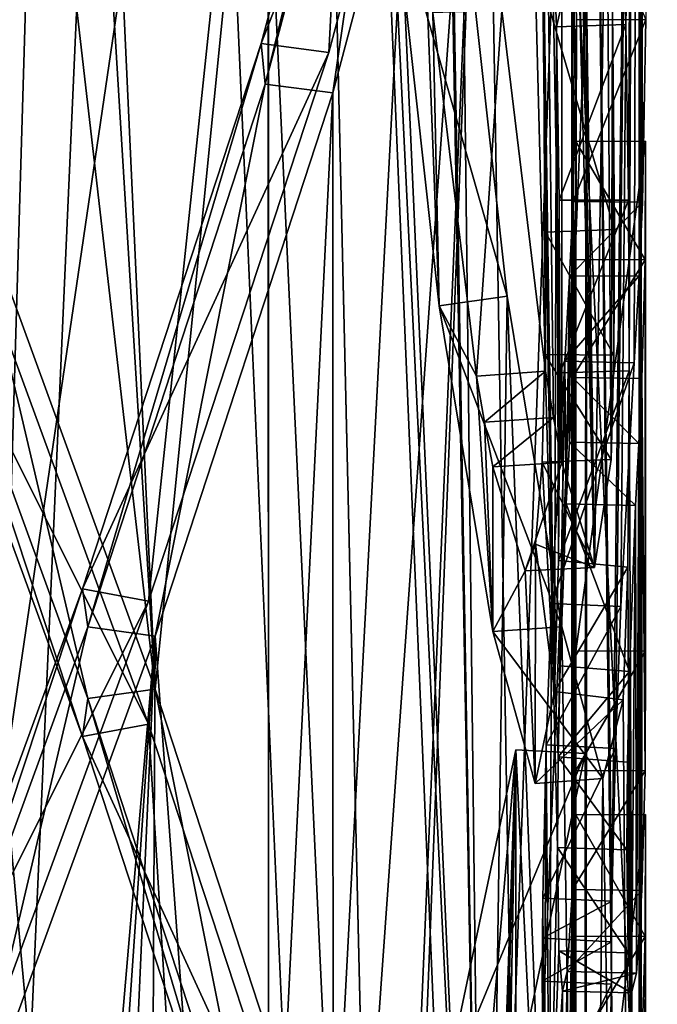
# Model space of a CAD drawing. Header units: millimetres. Extents: x -108 to 102, y -42 to 80.
# Tile 281 of 539: x -58.361 to -57.993, y 4.592 to 5.16. Entities that reach past the tile are written whole.
import ezdxf

# ---------------------------------------------------------------- set-up
doc = ezdxf.new("R2010")
doc.units = ezdxf.units.MM
doc.header["$LTSCALE"] = 81.481481
for name, color, linetype in [('1007', 7, 'CONTINUOUS'), ('1010', 7, 'CONTINUOUS'), ('1016', 7, 'CONTINUOUS'), ('1017', 7, 'CONTINUOUS'), ('1021', 7, 'CONTINUOUS'), ('1025', 7, 'CONTINUOUS'), ('1026', 7, 'CONTINUOUS'), ('1032', 7, 'CONTINUOUS'), ('1039', 7, 'CONTINUOUS'), ('1050', 7, 'CONTINUOUS'), ('1054', 7, 'CONTINUOUS'), ('1073', 7, 'CONTINUOUS'), ('1086', 7, 'CONTINUOUS'), ('1108', 7, 'CONTINUOUS'), ('1124', 7, 'CONTINUOUS'), ('1144', 7, 'CONTINUOUS'), ('1171', 7, 'CONTINUOUS'), ('1182', 7, 'CONTINUOUS'), ('1218', 7, 'CONTINUOUS'), ('1265', 7, 'CONTINUOUS'), ('1272', 7, 'CONTINUOUS'), ('1273', 7, 'CONTINUOUS'), ('1281', 7, 'CONTINUOUS'), ('1326', 7, 'CONTINUOUS'), ('1335', 7, 'CONTINUOUS'), ('1336', 7, 'CONTINUOUS'), ('1342', 7, 'CONTINUOUS'), ('1343', 7, 'CONTINUOUS'), ('1356', 7, 'CONTINUOUS'), ('1369', 7, 'CONTINUOUS'), ('1610', 7, 'CONTINUOUS'), ('2739', 7, 'CONTINUOUS'), ('2749', 7, 'CONTINUOUS'), ('2783', 7, 'CONTINUOUS'), ('2784', 7, 'CONTINUOUS'), ('817', 7, 'CONTINUOUS'), ('876', 7, 'CONTINUOUS'), ('967', 7, 'CONTINUOUS'), ('968', 7, 'CONTINUOUS'), ('971', 7, 'CONTINUOUS'), ('977', 7, 'CONTINUOUS'), ('985', 7, 'CONTINUOUS'), ('995', 7, 'CONTINUOUS')]:
    doc.layers.add(name, color=color, linetype=linetype)

msp = doc.modelspace()

# ---------------------------------------------------------------- linework, layer by layer
at = {"layer": '1007', "color": 9, "linetype": 'CONTINUOUS'}
for points in [[(-58.00191, 5.0547, 224.84569), (-58.0419, 5.05522, 224.84643), (-58.04389, 5.01216, 224.78792), (-58.00191, 5.0547, 224.84569)], [(-58.00387, 5.01217, 224.78784), (-58.00191, 5.0547, 224.84569), (-58.04389, 5.01216, 224.78792), (-58.00387, 5.01217, 224.78784)], [(-58.00672, 4.96201, 224.72972), (-58.00387, 5.01217, 224.78784), (-58.04668, 4.96298, 224.73111), (-58.00672, 4.96201, 224.72972)], [(-58.04668, 4.96298, 224.73111), (-58.00387, 5.01217, 224.78784), (-58.04389, 5.01216, 224.78792), (-58.04668, 4.96298, 224.73111)]]:
    msp.add_3dface(points, dxfattribs=at)
at = {"layer": '1010', "color": 9, "linetype": 'CONTINUOUS'}
for points in [[(-58.04022, 4.3652, 225.60443), (-58.04022, 4.70126, 225.36911), (-58.0426, 5.26479, 225.14574), (-58.04022, 4.3652, 225.60443)], [(-58.0426, 5.26479, 225.14574), (-58.04022, 4.70126, 225.36911), (-58.04022, 4.79578, 225.30293), (-58.0426, 5.26479, 225.14574)], [(-58.04108, 4.40542, 225.66187), (-58.04022, 4.3652, 225.60443), (-58.0426, 5.26479, 225.14574), (-58.04108, 4.40542, 225.66187)], [(-58.0426, 4.44564, 225.71931), (-58.04108, 4.40542, 225.66187), (-58.0426, 5.26479, 225.14574), (-58.0426, 4.44564, 225.71931)], [(-58.04001, 5.16001, 224.99608), (-58.0426, 5.26479, 225.14574), (-58.04022, 5.08983, 225.09703), (-58.04001, 5.16001, 224.99608)], [(-58.0426, 5.26479, 225.14574), (-58.04022, 4.79578, 225.30293), (-58.04022, 5.08983, 225.09703), (-58.0426, 5.26479, 225.14574)], [(-58.0419, 5.05522, 224.84643), (-58.04001, 5.16001, 224.99608), (-58.04026, 5.02172, 224.99975), (-58.0419, 5.05522, 224.84643)], [(-58.04026, 5.02172, 224.99975), (-58.04001, 5.16001, 224.99608), (-58.04022, 5.08983, 225.09703), (-58.04026, 5.02172, 224.99975)], [(-58.04389, 5.01216, 224.78792), (-58.0419, 5.05522, 224.84643), (-58.04219, 4.95361, 224.90249), (-58.04389, 5.01216, 224.78792)], [(-58.04219, 4.95361, 224.90249), (-58.0419, 5.05522, 224.84643), (-58.04026, 5.02172, 224.99975), (-58.04219, 4.95361, 224.90249)], [(-58.04668, 4.96298, 224.73111), (-58.04389, 5.01216, 224.78792), (-58.04584, 4.88071, 224.81374), (-58.04668, 4.96298, 224.73111)], [(-58.04584, 4.88071, 224.81374), (-58.04389, 5.01216, 224.78792), (-58.04397, 4.91623, 224.85199), (-58.04584, 4.88071, 224.81374)], [(-58.04397, 4.91623, 224.85199), (-58.04389, 5.01216, 224.78792), (-58.04219, 4.95361, 224.90249), (-58.04397, 4.91623, 224.85199)], [(-58.05428, 4.82325, 224.65114), (-58.04668, 4.96298, 224.73111), (-58.05044, 4.73479, 224.79453), (-58.05428, 4.82325, 224.65114)], [(-58.05044, 4.73479, 224.79453), (-58.04668, 4.96298, 224.73111), (-58.04932, 4.78719, 224.78436), (-58.05044, 4.73479, 224.79453)], [(-58.04932, 4.78719, 224.78436), (-58.04668, 4.96298, 224.73111), (-58.04584, 4.88071, 224.81374), (-58.04932, 4.78719, 224.78436)], [(-58.05738, 4.74179, 224.64995), (-58.05428, 4.82325, 224.65114), (-58.05546, 4.48016, 224.86852), (-58.05738, 4.74179, 224.64995)], [(-58.05546, 4.48016, 224.86852), (-58.05428, 4.82325, 224.65114), (-58.05084, 4.68239, 224.82213), (-58.05546, 4.48016, 224.86852)], [(-58.05084, 4.68239, 224.82213), (-58.05428, 4.82325, 224.65114), (-58.05044, 4.73479, 224.79453), (-58.05084, 4.68239, 224.82213)], [(-58.04022, 4.70126, 225.36911), (-58.04028, 4.63138, 225.26931), (-58.04022, 4.79578, 225.30293), (-58.04022, 4.70126, 225.36911)], [(-58.04022, 4.79578, 225.30293), (-58.04028, 4.63138, 225.26931), (-58.04027, 4.72698, 225.20467), (-58.04022, 4.79578, 225.30293)], [(-58.0594, 4.65322, 224.67695), (-58.05738, 4.74179, 224.64995), (-58.05849, 4.52447, 224.78264), (-58.0594, 4.65322, 224.67695)], [(-58.05738, 4.74179, 224.64995), (-58.05546, 4.48016, 224.86852), (-58.05849, 4.52447, 224.78264), (-58.05738, 4.74179, 224.64995)], [(-58.04027, 4.72698, 225.20467), (-58.04028, 4.63138, 225.26931), (-58.04225, 4.65819, 225.10643), (-58.04027, 4.72698, 225.20467)], [(-58.05005, 4.62287, 224.88195), (-58.05546, 4.48016, 224.86852), (-58.05084, 4.68239, 224.82213), (-58.05005, 4.62287, 224.88195)], [(-58.04225, 4.65819, 225.10643), (-58.04476, 4.51897, 225.10205), (-58.0453, 4.61091, 225.01965), (-58.04225, 4.65819, 225.10643)], [(-58.04234, 4.5615, 225.16951), (-58.04476, 4.51897, 225.10205), (-58.04225, 4.65819, 225.10643), (-58.04234, 4.5615, 225.16951)], [(-58.04028, 4.63138, 225.26931), (-58.04234, 4.5615, 225.16951), (-58.04225, 4.65819, 225.10643), (-58.04028, 4.63138, 225.26931)], [(-58.0594, 4.65322, 224.67695), (-58.05972, 4.60538, 224.70516), (-58.05962, 4.63011, 224.68945), (-58.0594, 4.65322, 224.67695)], [(-58.05972, 4.60538, 224.70516), (-58.0594, 4.65322, 224.67695), (-58.05849, 4.52447, 224.78264), (-58.05972, 4.60538, 224.70516)], [(-58.04808, 4.59964, 224.9472), (-58.05546, 4.48016, 224.86852), (-58.05005, 4.62287, 224.88195), (-58.04808, 4.59964, 224.9472)], [(-58.0453, 4.61091, 225.01965), (-58.04724, 4.49188, 225.04523), (-58.04808, 4.59964, 224.9472), (-58.0453, 4.61091, 225.01965)], [(-58.04476, 4.51897, 225.10205), (-58.04724, 4.49188, 225.04523), (-58.0453, 4.61091, 225.01965), (-58.04476, 4.51897, 225.10205)], [(-58.04724, 4.49188, 225.04523), (-58.05546, 4.48016, 224.86852), (-58.04808, 4.59964, 224.9472), (-58.04724, 4.49188, 225.04523)]]:
    msp.add_3dface(points, dxfattribs=at)
at = {"layer": '1016', "color": 9, "linetype": 'CONTINUOUS'}
for points in [[(-58.3217, 4.80975, 222.74474), (-58.21945, 5.12283, 223.01901), (-58.28288, 4.80444, 222.73658), (-58.3217, 4.80975, 222.74474)], [(-58.28288, 4.80444, 222.73658), (-58.21945, 5.12283, 223.01901), (-58.18041, 5.11783, 223.01187), (-58.28288, 4.80444, 222.73658)], [(-58.43388, 4.50201, 222.51915), (-58.3217, 4.80975, 222.74474), (-58.39599, 4.49465, 222.50864), (-58.43388, 4.50201, 222.51915)], [(-58.39599, 4.49465, 222.50864), (-58.3217, 4.80975, 222.74474), (-58.28288, 4.80444, 222.73658), (-58.39599, 4.49465, 222.50864)]]:
    msp.add_3dface(points, dxfattribs=at)
at = {"layer": '1017', "color": 9, "linetype": 'CONTINUOUS'}
for points in [[(-58.21945, 5.12283, 223.01901), (-58.13201, 5.45228, 223.34788), (-58.18041, 5.11783, 223.01187), (-58.21945, 5.12283, 223.01901)], [(-58.18041, 5.11783, 223.01187), (-58.13201, 5.45228, 223.34788), (-58.09254, 5.44855, 223.3426), (-58.18041, 5.11783, 223.01187)]]:
    msp.add_3dface(points, dxfattribs=at)
at = {"layer": '1021', "color": 9, "linetype": 'CONTINUOUS'}
for points in [[(-58.004, 6.32767, 224.45985), (-58.09174, 6.79452, 225.26164), (-58.01147, 5.15722, 225.48665), (-58.004, 6.32767, 224.45985)], [(-58.01147, 5.15722, 225.48665), (-58.09174, 6.79452, 225.26164), (-58.01601, 5.30943, 225.47172), (-58.01147, 5.15722, 225.48665)], [(-58.31984, 5.57544, 227.33283), (-58.3899, 6.5207, 226.93936), (-58.28288, 4.7738, 227.73975), (-58.31984, 5.57544, 227.33283)], [(-58.3899, 6.5207, 226.93936), (-58.3899, 5.70155, 227.51294), (-58.28288, 4.7738, 227.73975), (-58.3899, 6.5207, 226.93936)], [(-58.00998, 5.05597, 225.5236), (-58.004, 6.32767, 224.45985), (-58.01147, 5.15722, 225.48665), (-58.00998, 5.05597, 225.5236)], [(-58.00951, 4.95738, 225.58122), (-58.004, 6.32767, 224.45985), (-58.00998, 5.05597, 225.5236), (-58.00951, 4.95738, 225.58122)], [(-58.00368, 3.52551, 226.40971), (-58.004, 6.32767, 224.45985), (-58.00951, 4.95738, 225.58122), (-58.00368, 3.52551, 226.40971)], [(-58.004, 6.32767, 224.45985), (-58.00368, 3.52551, 226.40971), (-58.00262, 4.44625, 225.72018), (-58.004, 6.32767, 224.45985)], [(-58.00368, 6.05273, 224.06661), (-58.004, 6.32767, 224.45985), (-58.00191, 5.0547, 224.84569), (-58.00368, 6.05273, 224.06661)], [(-58.00191, 5.0547, 224.84569), (-58.004, 6.32767, 224.45985), (-58.00001, 5.16005, 224.99615), (-58.00191, 5.0547, 224.84569)], [(-58.00262, 5.2654, 225.1466), (-58.004, 6.32767, 224.45985), (-58.00262, 4.44625, 225.72018), (-58.00262, 5.2654, 225.1466)], [(-58.03334, 5.76087, 223.69534), (-58.00368, 6.05273, 224.06661), (-58.01951, 4.65157, 224.67459), (-58.03334, 5.76087, 223.69534)], [(-58.01951, 4.65157, 224.67459), (-58.00368, 6.05273, 224.06661), (-58.0175, 4.73951, 224.64774), (-58.01951, 4.65157, 224.67459)], [(-58.0175, 4.73951, 224.64774), (-58.00368, 6.05273, 224.06661), (-58.01437, 4.82146, 224.6491), (-58.0175, 4.73951, 224.64774)], [(-58.00368, 6.05273, 224.06661), (-58.00672, 4.96201, 224.72972), (-58.01437, 4.82146, 224.6491), (-58.00368, 6.05273, 224.06661)], [(-58.00672, 4.96201, 224.72972), (-58.00368, 6.05273, 224.06661), (-58.00387, 5.01217, 224.78784), (-58.00672, 4.96201, 224.72972)], [(-58.00387, 5.01217, 224.78784), (-58.00368, 6.05273, 224.06661), (-58.00191, 5.0547, 224.84569), (-58.00387, 5.01217, 224.78784)], [(-58.03334, 5.76087, 223.69534), (-58.07726, 4.53586, 224.10471), (-58.09254, 5.44855, 223.3426), (-58.03334, 5.76087, 223.69534)], [(-58.035, 4.73661, 224.3914), (-58.07726, 4.53586, 224.10471), (-58.03334, 5.76087, 223.69534), (-58.035, 4.73661, 224.3914)], [(-58.035, 3.91745, 224.96498), (-58.035, 4.73661, 224.3914), (-58.03334, 5.76087, 223.69534), (-58.035, 3.91745, 224.96498)], [(-58.035, 3.91745, 224.96498), (-58.03334, 5.76087, 223.69534), (-58.01982, 4.60371, 224.70278), (-58.035, 3.91745, 224.96498)], [(-58.01982, 4.60371, 224.70278), (-58.03334, 5.76087, 223.69534), (-58.01973, 4.62804, 224.68733), (-58.01982, 4.60371, 224.70278)], [(-58.01973, 4.62804, 224.68733), (-58.03334, 5.76087, 223.69534), (-58.01951, 4.65157, 224.67459), (-58.01973, 4.62804, 224.68733)], [(-58.28288, 4.7738, 227.73975), (-58.3899, 5.70155, 227.51294), (-58.39599, 5.08359, 227.96768), (-58.28288, 4.7738, 227.73975)], [(-58.22284, 5.37341, 227.0443), (-58.31984, 5.57544, 227.33283), (-58.28288, 4.7738, 227.73975), (-58.22284, 5.37341, 227.0443)], [(-58.1431, 5.26342, 226.68605), (-58.09254, 4.1297, 227.13373), (-58.11699, 5.48816, 226.35951), (-58.1431, 5.26342, 226.68605)], [(-58.11699, 5.48816, 226.35951), (-58.09254, 4.1297, 227.13373), (-58.11373, 5.35957, 226.42716), (-58.11699, 5.48816, 226.35951)], [(-58.18041, 5.11783, 223.01187), (-58.09254, 5.44855, 223.3426), (-58.18032, 4.21409, 223.64518), (-58.18041, 5.11783, 223.01187)], [(-58.09254, 5.44855, 223.3426), (-58.13591, 4.33647, 223.81996), (-58.18032, 3.39494, 224.21875), (-58.09254, 5.44855, 223.3426)], [(-58.18032, 4.21409, 223.64518), (-58.09254, 5.44855, 223.3426), (-58.18032, 3.39494, 224.21875), (-58.18032, 4.21409, 223.64518)], [(-58.07726, 4.53586, 224.10471), (-58.13591, 4.33647, 223.81996), (-58.09254, 5.44855, 223.3426), (-58.07726, 4.53586, 224.10471)], [(-58.18041, 4.46041, 227.46446), (-58.22284, 5.37341, 227.0443), (-58.28288, 4.7738, 227.73975), (-58.18041, 4.46041, 227.46446)], [(-58.1431, 5.1689, 226.75224), (-58.22284, 5.37341, 227.0443), (-58.18041, 4.46041, 227.46446), (-58.1431, 5.1689, 226.75224)], [(-58.11373, 5.35957, 226.42716), (-58.09254, 4.1297, 227.13373), (-58.10561, 5.23318, 226.45833), (-58.11373, 5.35957, 226.42716)], [(-58.1431, 5.26342, 226.68605), (-58.1431, 5.1689, 226.75224), (-58.09254, 4.1297, 227.13373), (-58.1431, 5.26342, 226.68605)], [(-58.10561, 5.23318, 226.45833), (-58.09254, 4.1297, 227.13373), (-58.07994, 5.00057, 226.42337), (-58.10561, 5.23318, 226.45833)], [(-58.09254, 4.1297, 227.13373), (-58.1431, 5.1689, 226.75224), (-58.18041, 4.46041, 227.46446), (-58.09254, 4.1297, 227.13373)], [(-58.28288, 4.80444, 222.73658), (-58.18041, 5.11783, 223.01187), (-58.23066, 4.09306, 223.47232), (-58.28288, 4.80444, 222.73658)], [(-58.23066, 4.09306, 223.47232), (-58.18041, 5.11783, 223.01187), (-58.18032, 4.21409, 223.64518), (-58.23066, 4.09306, 223.47232)], [(-58.09254, 4.1297, 227.13373), (-58.03334, 3.81737, 226.78098), (-58.07994, 5.00057, 226.42337), (-58.09254, 4.1297, 227.13373)], [(-58.07994, 5.00057, 226.42337), (-58.03334, 3.81737, 226.78098), (-58.04835, 4.80974, 226.26165), (-58.07994, 5.00057, 226.42337)], [(-58.01036, 4.84424, 225.68068), (-58.00368, 3.52551, 226.40971), (-58.00951, 4.95738, 225.58122), (-58.01036, 4.84424, 225.68068)], [(-58.01303, 4.76764, 225.79271), (-58.00368, 3.52551, 226.40971), (-58.01036, 4.84424, 225.68068), (-58.01303, 4.76764, 225.79271)], [(-58.04835, 4.80974, 226.26165), (-58.03334, 3.81737, 226.78098), (-58.02471, 4.72223, 226.02762), (-58.04835, 4.80974, 226.26165)], [(-58.39599, 4.49465, 222.50864), (-58.28288, 4.80444, 222.73658), (-58.38375, 3.62905, 223.15924), (-58.39599, 4.49465, 222.50864)], [(-58.38375, 3.62905, 223.15924), (-58.28288, 4.80444, 222.73658), (-58.35072, 3.81773, 223.15126), (-58.38375, 3.62905, 223.15924)], [(-58.35072, 3.81773, 223.15126), (-58.28288, 4.80444, 222.73658), (-58.32349, 3.89425, 223.20481), (-58.35072, 3.81773, 223.15126)], [(-58.32349, 3.89425, 223.20481), (-58.28288, 4.80444, 222.73658), (-58.28709, 3.97291, 223.30073), (-58.32349, 3.89425, 223.20481)], [(-58.28709, 3.97291, 223.30073), (-58.28288, 4.80444, 222.73658), (-58.23066, 4.09306, 223.47232), (-58.28709, 3.97291, 223.30073)], [(-58.02471, 4.72223, 226.02762), (-58.00368, 3.52551, 226.40971), (-58.01303, 4.76764, 225.79271), (-58.02471, 4.72223, 226.02762)], [(-58.03334, 3.81737, 226.78098), (-58.00368, 3.52551, 226.40971), (-58.02471, 4.72223, 226.02762), (-58.03334, 3.81737, 226.78098)], [(-58.00022, 4.36537, 225.60468), (-58.004, 3.25057, 226.01647), (-58.00022, 4.70144, 225.36936), (-58.00022, 4.36537, 225.60468)], [(-58.00022, 4.70144, 225.36936), (-58.004, 3.25057, 226.01647), (-58.00028, 4.63118, 225.26902), (-58.00022, 4.70144, 225.36936)], [(-58.00028, 4.63118, 225.26902), (-58.004, 3.25057, 226.01647), (-58.00235, 4.56093, 225.16869), (-58.00028, 4.63118, 225.26902)], [(-58.01855, 4.52177, 224.78181), (-58.035, 3.91745, 224.96498), (-58.01982, 4.60371, 224.70278), (-58.01855, 4.52177, 224.78181)]]:
    msp.add_3dface(points, dxfattribs=at)
at = {"layer": '1025', "color": 9, "linetype": 'CONTINUOUS'}
for points in [[(-58.12275, 5.16397, 226.32836), (-58.09757, 4.95437, 226.25166), (-58.08301, 5.16525, 226.33321), (-58.12275, 5.16397, 226.32836)], [(-58.09757, 4.95437, 226.25166), (-58.05788, 4.95722, 226.25572), (-58.08301, 5.16525, 226.33321), (-58.09757, 4.95437, 226.25166)]]:
    msp.add_3dface(points, dxfattribs=at)
at = {"layer": '1026', "color": 9, "linetype": 'CONTINUOUS'}
for points in [[(-58.09757, 4.95437, 226.25166), (-58.09299, 4.92776, 226.22463), (-58.05788, 4.95722, 226.25572), (-58.09757, 4.95437, 226.25166)], [(-58.09299, 4.92776, 226.22463), (-58.05326, 4.93045, 226.22846), (-58.05788, 4.95722, 226.25572), (-58.09299, 4.92776, 226.22463)], [(-58.09299, 4.92776, 226.22463), (-58.08816, 4.902, 226.19224), (-58.05326, 4.93045, 226.22846), (-58.09299, 4.92776, 226.22463)], [(-58.08816, 4.902, 226.19224), (-58.04842, 4.9046, 226.19596), (-58.05326, 4.93045, 226.22846), (-58.08816, 4.902, 226.19224)]]:
    msp.add_3dface(points, dxfattribs=at)
at = {"layer": '1032', "color": 9, "linetype": 'CONTINUOUS'}
for points in [[(-58.21945, 5.12283, 223.01901), (-58.22172, 5.14622, 222.99031), (-58.13342, 5.47719, 223.31961), (-58.21945, 5.12283, 223.01901)], [(-58.13201, 5.45228, 223.34788), (-58.21945, 5.12283, 223.01901), (-58.13342, 5.47719, 223.31961), (-58.13201, 5.45228, 223.34788)], [(-58.32484, 4.83173, 222.71585), (-58.22172, 5.14622, 222.99031), (-58.3217, 4.80975, 222.74474), (-58.32484, 4.83173, 222.71585)], [(-58.3217, 4.80975, 222.74474), (-58.22172, 5.14622, 222.99031), (-58.21945, 5.12283, 223.01901), (-58.3217, 4.80975, 222.74474)], [(-58.32484, 4.74651, 227.76047), (-58.43388, 5.07624, 227.95718), (-58.43872, 5.05761, 227.98761), (-58.32484, 4.74651, 227.76047)], [(-58.3217, 4.76849, 227.73159), (-58.43388, 5.07624, 227.95718), (-58.32484, 4.74651, 227.76047), (-58.3217, 4.76849, 227.73159)], [(-58.43872, 4.52063, 222.48872), (-58.32484, 4.83173, 222.71585), (-58.43388, 4.50201, 222.51915), (-58.43872, 4.52063, 222.48872)], [(-58.43388, 4.50201, 222.51915), (-58.32484, 4.83173, 222.71585), (-58.3217, 4.80975, 222.74474), (-58.43388, 4.50201, 222.51915)], [(-58.22172, 4.43203, 227.48602), (-58.3217, 4.76849, 227.73159), (-58.32484, 4.74651, 227.76047), (-58.22172, 4.43203, 227.48602)], [(-58.21945, 4.45541, 227.45732), (-58.3217, 4.76849, 227.73159), (-58.22172, 4.43203, 227.48602), (-58.21945, 4.45541, 227.45732)]]:
    msp.add_3dface(points, dxfattribs=at)
at = {"layer": '1039', "color": 9, "linetype": 'CONTINUOUS'}
for points in [[(-58.40085, 5.06501, 227.99818), (-58.28668, 4.7537, 227.77017), (-58.43872, 5.05761, 227.98761), (-58.40085, 5.06501, 227.99818)], [(-58.28668, 4.7537, 227.77017), (-58.32484, 4.74651, 227.76047), (-58.43872, 5.05761, 227.98761), (-58.28668, 4.7537, 227.77017)], [(-58.28668, 4.7537, 227.77017), (-58.18269, 4.43706, 227.49321), (-58.32484, 4.74651, 227.76047), (-58.28668, 4.7537, 227.77017)], [(-58.18269, 4.43706, 227.49321), (-58.22172, 4.43203, 227.48602), (-58.32484, 4.74651, 227.76047), (-58.18269, 4.43706, 227.49321)]]:
    msp.add_3dface(points, dxfattribs=at)
at = {"layer": '1050', "color": 9, "linetype": 'CONTINUOUS'}
for points in [[(-58.035, 4.73661, 224.3914), (-58.035, 3.91745, 224.96498), (-58.07482, 4.73882, 224.39457), (-58.035, 4.73661, 224.3914)], [(-58.07482, 4.73882, 224.39457), (-58.035, 3.91745, 224.96498), (-58.07482, 3.91967, 224.96814), (-58.07482, 4.73882, 224.39457)]]:
    msp.add_3dface(points, dxfattribs=at)
at = {"layer": '1054', "color": 9, "linetype": 'CONTINUOUS'}
for points in [[(-58.04026, 5.02172, 224.99975), (-58.04022, 5.08983, 225.09703), (-58.00026, 5.02153, 224.99948), (-58.04026, 5.02172, 224.99975)], [(-58.04022, 5.08983, 225.09703), (-58.00022, 5.09001, 225.09728), (-58.00026, 5.02153, 224.99948), (-58.04022, 5.08983, 225.09703)], [(-58.04219, 4.95361, 224.90249), (-58.04026, 5.02172, 224.99975), (-58.00026, 5.02153, 224.99948), (-58.04219, 4.95361, 224.90249)], [(-58.0022, 4.95306, 224.9017), (-58.04219, 4.95361, 224.90249), (-58.00026, 5.02153, 224.99948), (-58.0022, 4.95306, 224.9017)]]:
    msp.add_3dface(points, dxfattribs=at)
at = {"layer": '1073', "color": 9, "linetype": 'CONTINUOUS'}
for points in [[(-58.00001, 5.16005, 224.99615), (-58.0426, 5.26479, 225.14574), (-58.04001, 5.16001, 224.99608), (-58.00001, 5.16005, 224.99615)], [(-58.00191, 5.0547, 224.84569), (-58.00001, 5.16005, 224.99615), (-58.0419, 5.05522, 224.84643), (-58.00191, 5.0547, 224.84569)], [(-58.0419, 5.05522, 224.84643), (-58.00001, 5.16005, 224.99615), (-58.04001, 5.16001, 224.99608), (-58.0419, 5.05522, 224.84643)]]:
    msp.add_3dface(points, dxfattribs=at)
at = {"layer": '1086', "color": 9, "linetype": 'CONTINUOUS'}
for points in [[(-58.05783, 5.03736, 225.6937), (-58.05934, 5.17977, 225.61991), (-58.01793, 5.03895, 225.69596), (-58.05783, 5.03736, 225.6937)], [(-58.05934, 5.17977, 225.61991), (-58.01913, 5.1662, 225.62767), (-58.01793, 5.03895, 225.69596), (-58.05934, 5.17977, 225.61991)]]:
    msp.add_3dface(points, dxfattribs=at)
at = {"layer": '1108', "color": 9, "linetype": 'CONTINUOUS'}
for points in [[(-58.04022, 5.08983, 225.09703), (-58.04022, 4.79578, 225.30293), (-58.00022, 5.09001, 225.09728), (-58.04022, 5.08983, 225.09703)], [(-58.04022, 4.79578, 225.30293), (-58.00022, 4.79595, 225.30318), (-58.00022, 5.09001, 225.09728), (-58.04022, 4.79578, 225.30293)]]:
    msp.add_3dface(points, dxfattribs=at)
at = {"layer": '1124', "color": 9, "linetype": 'CONTINUOUS'}
for points in [[(-58.04022, 4.70126, 225.36911), (-58.00028, 4.63118, 225.26902), (-58.04028, 4.63138, 225.26931), (-58.04022, 4.70126, 225.36911)], [(-58.00022, 4.70144, 225.36936), (-58.00028, 4.63118, 225.26902), (-58.04022, 4.70126, 225.36911), (-58.00022, 4.70144, 225.36936)], [(-58.00028, 4.63118, 225.26902), (-58.04234, 4.5615, 225.16951), (-58.04028, 4.63138, 225.26931), (-58.00028, 4.63118, 225.26902)], [(-58.00028, 4.63118, 225.26902), (-58.00235, 4.56093, 225.16869), (-58.04234, 4.5615, 225.16951), (-58.00028, 4.63118, 225.26902)]]:
    msp.add_3dface(points, dxfattribs=at)
at = {"layer": '1144', "color": 9, "linetype": 'CONTINUOUS'}
for points in [[(-58.10561, 5.23318, 226.45833), (-58.07994, 5.00057, 226.42337), (-58.14495, 5.22823, 226.45296), (-58.10561, 5.23318, 226.45833)], [(-58.14495, 5.22823, 226.45296), (-58.07994, 5.00057, 226.42337), (-58.11919, 4.99487, 226.41754), (-58.14495, 5.22823, 226.45296)], [(-58.07994, 5.00057, 226.42337), (-58.04835, 4.80974, 226.26165), (-58.11919, 4.99487, 226.41754), (-58.07994, 5.00057, 226.42337)], [(-58.04835, 4.80974, 226.26165), (-58.08809, 4.80714, 226.25794), (-58.11919, 4.99487, 226.41754), (-58.04835, 4.80974, 226.26165)]]:
    msp.add_3dface(points, dxfattribs=at)
at = {"layer": '1171', "color": 9, "linetype": 'CONTINUOUS'}
for points in [[(-58.05141, 5.15596, 225.48484), (-58.06242, 5.42867, 225.49587), (-58.05262, 4.77237, 225.77945), (-58.05141, 5.15596, 225.48484)], [(-58.05262, 4.77237, 225.77945), (-58.06242, 5.42867, 225.49587), (-58.05934, 5.17977, 225.61991), (-58.05262, 4.77237, 225.77945)], [(-58.14495, 5.22823, 226.45296), (-58.11919, 4.99487, 226.41754), (-58.13044, 5.28434, 226.30516), (-58.14495, 5.22823, 226.45296)], [(-58.13044, 5.28434, 226.30516), (-58.11919, 4.99487, 226.41754), (-58.12275, 5.16397, 226.32836), (-58.13044, 5.28434, 226.30516)], [(-58.05783, 5.03736, 225.6937), (-58.05262, 4.77237, 225.77945), (-58.05934, 5.17977, 225.61991), (-58.05783, 5.03736, 225.6937)], [(-58.12275, 5.16397, 226.32836), (-58.11919, 4.99487, 226.41754), (-58.09757, 4.95437, 226.25166), (-58.12275, 5.16397, 226.32836)], [(-58.05141, 5.15596, 225.48484), (-58.05262, 4.77237, 225.77945), (-58.05024, 4.84796, 225.67387), (-58.05141, 5.15596, 225.48484)], [(-58.04994, 5.05593, 225.5213), (-58.05141, 5.15596, 225.48484), (-58.05024, 4.84796, 225.67387), (-58.04994, 5.05593, 225.5213)], [(-58.04946, 4.95623, 225.57958), (-58.04994, 5.05593, 225.5213), (-58.05024, 4.84796, 225.67387), (-58.04946, 4.95623, 225.57958)], [(-58.05824, 4.96684, 225.75021), (-58.05262, 4.77237, 225.77945), (-58.05783, 5.03736, 225.6937), (-58.05824, 4.96684, 225.75021)], [(-58.11919, 4.99487, 226.41754), (-58.08809, 4.80714, 226.25794), (-58.09757, 4.95437, 226.25166), (-58.11919, 4.99487, 226.41754)], [(-58.05979, 4.90471, 225.82018), (-58.05262, 4.77237, 225.77945), (-58.05824, 4.96684, 225.75021), (-58.05979, 4.90471, 225.82018)], [(-58.09757, 4.95437, 226.25166), (-58.08809, 4.80714, 226.25794), (-58.09299, 4.92776, 226.22463), (-58.09757, 4.95437, 226.25166)], [(-58.09299, 4.92776, 226.22463), (-58.08809, 4.80714, 226.25794), (-58.08816, 4.902, 226.19224), (-58.09299, 4.92776, 226.22463)], [(-58.06355, 4.85749, 225.91339), (-58.05262, 4.77237, 225.77945), (-58.05979, 4.90471, 225.82018), (-58.06355, 4.85749, 225.91339)], [(-58.08816, 4.902, 226.19224), (-58.08809, 4.80714, 226.25794), (-58.06947, 4.842, 226.00988), (-58.08816, 4.902, 226.19224)], [(-58.06947, 4.842, 226.00988), (-58.06378, 4.71941, 226.01348), (-58.06355, 4.85749, 225.91339), (-58.06947, 4.842, 226.00988)], [(-58.06378, 4.71941, 226.01348), (-58.05262, 4.77237, 225.77945), (-58.06355, 4.85749, 225.91339), (-58.06378, 4.71941, 226.01348)], [(-58.08809, 4.80714, 226.25794), (-58.06378, 4.71941, 226.01348), (-58.06947, 4.842, 226.00988), (-58.08809, 4.80714, 226.25794)]]:
    msp.add_3dface(points, dxfattribs=at)
at = {"layer": '1182', "color": 9, "linetype": 'CONTINUOUS'}
for points in [[(-58.05788, 4.95722, 226.25572), (-58.07481, 5.615, 225.9498), (-58.08301, 5.16525, 226.33321), (-58.05788, 4.95722, 226.25572)], [(-58.06132, 5.6027, 225.83691), (-58.07481, 5.615, 225.9498), (-58.05788, 4.95722, 226.25572), (-58.06132, 5.6027, 225.83691)], [(-58.04819, 5.55458, 225.73841), (-58.06132, 5.6027, 225.83691), (-58.04842, 4.9046, 226.19596), (-58.04819, 5.55458, 225.73841)], [(-58.04842, 4.9046, 226.19596), (-58.06132, 5.6027, 225.83691), (-58.05326, 4.93045, 226.22846), (-58.04842, 4.9046, 226.19596)], [(-58.05326, 4.93045, 226.22846), (-58.06132, 5.6027, 225.83691), (-58.05788, 4.95722, 226.25572), (-58.05326, 4.93045, 226.22846)], [(-58.02951, 4.84404, 226.01112), (-58.04819, 5.55458, 225.73841), (-58.04842, 4.9046, 226.19596), (-58.02951, 4.84404, 226.01112)], [(-58.04311, 5.52571, 225.70267), (-58.04819, 5.55458, 225.73841), (-58.02951, 4.84404, 226.01112), (-58.04311, 5.52571, 225.70267)], [(-58.0385, 5.49314, 225.67174), (-58.04311, 5.52571, 225.70267), (-58.02951, 4.84404, 226.01112), (-58.0385, 5.49314, 225.67174)], [(-58.02269, 5.28512, 225.60254), (-58.0385, 5.49314, 225.67174), (-58.02951, 4.84404, 226.01112), (-58.02269, 5.28512, 225.60254)], [(-58.0199, 4.90638, 225.82257), (-58.02269, 5.28512, 225.60254), (-58.02951, 4.84404, 226.01112), (-58.0199, 4.90638, 225.82257)], [(-58.01913, 5.1662, 225.62767), (-58.02269, 5.28512, 225.60254), (-58.0199, 4.90638, 225.82257), (-58.01913, 5.1662, 225.62767)], [(-58.01837, 4.9665, 225.75434), (-58.01913, 5.1662, 225.62767), (-58.0199, 4.90638, 225.82257), (-58.01837, 4.9665, 225.75434)], [(-58.01793, 5.03895, 225.69596), (-58.01913, 5.1662, 225.62767), (-58.01837, 4.9665, 225.75434), (-58.01793, 5.03895, 225.69596)]]:
    msp.add_3dface(points, dxfattribs=at)
at = {"layer": '1218', "color": 9, "linetype": 'CONTINUOUS'}
for points in [[(-58.00022, 4.79595, 225.30318), (-58.00027, 4.72678, 225.2044), (-58.00022, 5.09001, 225.09728), (-58.00022, 4.79595, 225.30318)], [(-58.00022, 5.09001, 225.09728), (-58.00027, 4.72678, 225.2044), (-58.00026, 5.02153, 224.99948), (-58.00022, 5.09001, 225.09728)], [(-58.00027, 4.72678, 225.2044), (-58.0022, 4.95306, 224.9017), (-58.00026, 5.02153, 224.99948), (-58.00027, 4.72678, 225.2044)], [(-58.0022, 4.95306, 224.9017), (-58.00226, 4.65763, 225.10563), (-58.00399, 4.91551, 224.85095), (-58.0022, 4.95306, 224.9017)], [(-58.00027, 4.72678, 225.2044), (-58.00226, 4.65763, 225.10563), (-58.0022, 4.95306, 224.9017), (-58.00027, 4.72678, 225.2044)], [(-58.00587, 4.87981, 224.81245), (-58.00399, 4.91551, 224.85095), (-58.00534, 4.61, 225.01828), (-58.00587, 4.87981, 224.81245)], [(-58.00399, 4.91551, 224.85095), (-58.00226, 4.65763, 225.10563), (-58.00534, 4.61, 225.01828), (-58.00399, 4.91551, 224.85095)], [(-58.00943, 4.784, 224.78277), (-58.00587, 4.87981, 224.81245), (-58.00812, 4.59859, 224.94552), (-58.00943, 4.784, 224.78277)], [(-58.00587, 4.87981, 224.81245), (-58.00534, 4.61, 225.01828), (-58.00812, 4.59859, 224.94552), (-58.00587, 4.87981, 224.81245)], [(-58.01053, 4.73174, 224.79344), (-58.00943, 4.784, 224.78277), (-58.01011, 4.62166, 224.88027), (-58.01053, 4.73174, 224.79344)], [(-58.00943, 4.784, 224.78277), (-58.00812, 4.59859, 224.94552), (-58.01011, 4.62166, 224.88027), (-58.00943, 4.784, 224.78277)], [(-58.0109, 4.68115, 224.82037), (-58.01053, 4.73174, 224.79344), (-58.01011, 4.62166, 224.88027), (-58.0109, 4.68115, 224.82037)]]:
    msp.add_3dface(points, dxfattribs=at)
at = {"layer": '1265', "color": 9, "linetype": 'CONTINUOUS'}
for points in [[(-58.01036, 4.84424, 225.68068), (-58.00951, 4.95738, 225.58122), (-58.05024, 4.84796, 225.67387), (-58.01036, 4.84424, 225.68068)], [(-58.00951, 4.95738, 225.58122), (-58.04946, 4.95623, 225.57958), (-58.05024, 4.84796, 225.67387), (-58.00951, 4.95738, 225.58122)], [(-58.05262, 4.77237, 225.77945), (-58.01036, 4.84424, 225.68068), (-58.05024, 4.84796, 225.67387), (-58.05262, 4.77237, 225.77945)], [(-58.01303, 4.76764, 225.79271), (-58.01036, 4.84424, 225.68068), (-58.05262, 4.77237, 225.77945), (-58.01303, 4.76764, 225.79271)], [(-58.04835, 4.80974, 226.26165), (-58.02471, 4.72223, 226.02762), (-58.08809, 4.80714, 226.25794), (-58.04835, 4.80974, 226.26165)], [(-58.08809, 4.80714, 226.25794), (-58.02471, 4.72223, 226.02762), (-58.06378, 4.71941, 226.01348), (-58.08809, 4.80714, 226.25794)], [(-58.06378, 4.71941, 226.01348), (-58.01303, 4.76764, 225.79271), (-58.05262, 4.77237, 225.77945), (-58.06378, 4.71941, 226.01348)], [(-58.02471, 4.72223, 226.02762), (-58.01303, 4.76764, 225.79271), (-58.06378, 4.71941, 226.01348), (-58.02471, 4.72223, 226.02762)]]:
    msp.add_3dface(points, dxfattribs=at)
at = {"layer": '1272', "color": 9, "linetype": 'CONTINUOUS'}
for points in [[(-58.05428, 4.82325, 224.65114), (-58.00672, 4.96201, 224.72972), (-58.04668, 4.96298, 224.73111), (-58.05428, 4.82325, 224.65114)], [(-58.01437, 4.82146, 224.6491), (-58.00672, 4.96201, 224.72972), (-58.05428, 4.82325, 224.65114), (-58.01437, 4.82146, 224.6491)], [(-58.05738, 4.74179, 224.64995), (-58.01437, 4.82146, 224.6491), (-58.05428, 4.82325, 224.65114), (-58.05738, 4.74179, 224.64995)], [(-58.0175, 4.73951, 224.64774), (-58.01437, 4.82146, 224.6491), (-58.05738, 4.74179, 224.64995), (-58.0175, 4.73951, 224.64774)], [(-58.0594, 4.65322, 224.67695), (-58.0175, 4.73951, 224.64774), (-58.05738, 4.74179, 224.64995), (-58.0594, 4.65322, 224.67695)], [(-58.01951, 4.65157, 224.67459), (-58.0175, 4.73951, 224.64774), (-58.0594, 4.65322, 224.67695), (-58.01951, 4.65157, 224.67459)]]:
    msp.add_3dface(points, dxfattribs=at)
at = {"layer": '1273', "color": 9, "linetype": 'CONTINUOUS'}
for points in [[(-58.01951, 4.65157, 224.67459), (-58.0594, 4.65322, 224.67695), (-58.05962, 4.63011, 224.68945), (-58.01951, 4.65157, 224.67459)], [(-58.01973, 4.62804, 224.68733), (-58.01951, 4.65157, 224.67459), (-58.05962, 4.63011, 224.68945), (-58.01973, 4.62804, 224.68733)], [(-58.05972, 4.60538, 224.70516), (-58.01973, 4.62804, 224.68733), (-58.05962, 4.63011, 224.68945), (-58.05972, 4.60538, 224.70516)], [(-58.01982, 4.60371, 224.70278), (-58.01973, 4.62804, 224.68733), (-58.05972, 4.60538, 224.70516), (-58.01982, 4.60371, 224.70278)]]:
    msp.add_3dface(points, dxfattribs=at)
at = {"layer": '1281', "color": 9, "linetype": 'CONTINUOUS'}
for points in [[(-58.05005, 4.62287, 224.88195), (-58.05084, 4.68239, 224.82213), (-58.01011, 4.62166, 224.88027), (-58.05005, 4.62287, 224.88195)], [(-58.05084, 4.68239, 224.82213), (-58.0109, 4.68115, 224.82037), (-58.01011, 4.62166, 224.88027), (-58.05084, 4.68239, 224.82213)], [(-58.04225, 4.65819, 225.10643), (-58.0453, 4.61091, 225.01965), (-58.00226, 4.65763, 225.10563), (-58.04225, 4.65819, 225.10643)], [(-58.00226, 4.65763, 225.10563), (-58.0453, 4.61091, 225.01965), (-58.00534, 4.61, 225.01828), (-58.00226, 4.65763, 225.10563)], [(-58.04808, 4.59964, 224.9472), (-58.05005, 4.62287, 224.88195), (-58.00812, 4.59859, 224.94552), (-58.04808, 4.59964, 224.9472)], [(-58.00812, 4.59859, 224.94552), (-58.05005, 4.62287, 224.88195), (-58.01011, 4.62166, 224.88027), (-58.00812, 4.59859, 224.94552)], [(-58.0453, 4.61091, 225.01965), (-58.04808, 4.59964, 224.9472), (-58.00534, 4.61, 225.01828), (-58.0453, 4.61091, 225.01965)], [(-58.00534, 4.61, 225.01828), (-58.04808, 4.59964, 224.9472), (-58.00812, 4.59859, 224.94552), (-58.00534, 4.61, 225.01828)]]:
    msp.add_3dface(points, dxfattribs=at)
at = {"layer": '1326', "color": 9, "linetype": 'CONTINUOUS'}
for points in [[(-58.035, 4.73661, 224.3914), (-58.07482, 4.73882, 224.39457), (-58.11685, 4.53914, 224.1094), (-58.035, 4.73661, 224.3914)], [(-58.07726, 4.53586, 224.10471), (-58.035, 4.73661, 224.3914), (-58.11685, 4.53914, 224.1094), (-58.07726, 4.53586, 224.10471)]]:
    msp.add_3dface(points, dxfattribs=at)
at = {"layer": '1335', "color": 9, "linetype": 'CONTINUOUS'}
for points in [[(-58.05141, 5.15596, 225.48484), (-58.01601, 5.30943, 225.47172), (-58.06242, 5.42867, 225.49587), (-58.05141, 5.15596, 225.48484)], [(-58.01147, 5.15722, 225.48665), (-58.01601, 5.30943, 225.47172), (-58.05141, 5.15596, 225.48484), (-58.01147, 5.15722, 225.48665)]]:
    msp.add_3dface(points, dxfattribs=at)
at = {"layer": '1336', "color": 9, "linetype": 'CONTINUOUS'}
for points in [[(-58.01147, 5.15722, 225.48665), (-58.05141, 5.15596, 225.48484), (-58.04994, 5.05593, 225.5213), (-58.01147, 5.15722, 225.48665)], [(-58.00998, 5.05597, 225.5236), (-58.01147, 5.15722, 225.48665), (-58.04994, 5.05593, 225.5213), (-58.00998, 5.05597, 225.5236)], [(-58.04946, 4.95623, 225.57958), (-58.00998, 5.05597, 225.5236), (-58.04994, 5.05593, 225.5213), (-58.04946, 4.95623, 225.57958)], [(-58.00951, 4.95738, 225.58122), (-58.00998, 5.05597, 225.5236), (-58.04946, 4.95623, 225.57958), (-58.00951, 4.95738, 225.58122)]]:
    msp.add_3dface(points, dxfattribs=at)
at = {"layer": '1342', "color": 9, "linetype": 'CONTINUOUS'}
for points in [[(-58.32484, 4.83173, 222.71585), (-58.18269, 5.14118, 222.98312), (-58.22172, 5.14622, 222.99031), (-58.32484, 4.83173, 222.71585)], [(-58.28668, 4.82455, 222.70616), (-58.18269, 5.14118, 222.98312), (-58.32484, 4.83173, 222.71585), (-58.28668, 4.82455, 222.70616)], [(-58.43872, 4.52063, 222.48872), (-58.28668, 4.82455, 222.70616), (-58.32484, 4.83173, 222.71585), (-58.43872, 4.52063, 222.48872)], [(-58.40085, 4.51323, 222.47815), (-58.28668, 4.82455, 222.70616), (-58.43872, 4.52063, 222.48872), (-58.40085, 4.51323, 222.47815)]]:
    msp.add_3dface(points, dxfattribs=at)
at = {"layer": '1343', "color": 9, "linetype": 'CONTINUOUS'}
for points in [[(-58.22172, 5.14622, 222.99031), (-58.09388, 5.47375, 223.31463), (-58.13342, 5.47719, 223.31961), (-58.22172, 5.14622, 222.99031)], [(-58.18269, 5.14118, 222.98312), (-58.09388, 5.47375, 223.31463), (-58.22172, 5.14622, 222.99031), (-58.18269, 5.14118, 222.98312)]]:
    msp.add_3dface(points, dxfattribs=at)
at = {"layer": '1356', "color": 9, "linetype": 'CONTINUOUS'}
for points in [[(-58.11685, 4.53914, 224.1094), (-58.07482, 4.73882, 224.39457), (-58.08966, 4.5643, 224.34649), (-58.11685, 4.53914, 224.1094)], [(-58.07482, 4.73882, 224.39457), (-58.07482, 3.91967, 224.96814), (-58.08966, 3.93418, 224.7877), (-58.07482, 4.73882, 224.39457)], [(-58.08966, 4.5643, 224.34649), (-58.07482, 4.73882, 224.39457), (-58.08966, 4.31225, 224.52298), (-58.08966, 4.5643, 224.34649)], [(-58.08966, 4.31225, 224.52298), (-58.07482, 4.73882, 224.39457), (-58.08966, 4.21773, 224.58916), (-58.08966, 4.31225, 224.52298)], [(-58.08966, 4.21773, 224.58916), (-58.07482, 4.73882, 224.39457), (-58.08966, 3.93418, 224.7877), (-58.08966, 4.21773, 224.58916)]]:
    msp.add_3dface(points, dxfattribs=at)
at = {"layer": '1369', "color": 9, "linetype": 'CONTINUOUS'}
for points in [[(-58.00022, 4.36537, 225.60468), (-58.00022, 4.70144, 225.36936), (-58.04022, 4.3652, 225.60443), (-58.00022, 4.36537, 225.60468)], [(-58.00022, 4.70144, 225.36936), (-58.04022, 4.70126, 225.36911), (-58.04022, 4.3652, 225.60443), (-58.00022, 4.70144, 225.36936)]]:
    msp.add_3dface(points, dxfattribs=at)
at = {"layer": '1610', "color": 7, "linetype": 'CONTINUOUS'}
for points in [[(-58.45107, 5.74532, 221.44158), (-58.1134, 6.46942, 222.47571), (-58.40085, 4.51323, 222.47815), (-58.45107, 5.74532, 221.44158)], [(-58.40085, 4.51323, 222.47815), (-58.1134, 6.46942, 222.47571), (-58.28668, 4.82455, 222.70616), (-58.40085, 4.51323, 222.47815)], [(-58.28668, 4.82455, 222.70616), (-58.1134, 6.46942, 222.47571), (-58.18269, 5.14118, 222.98312), (-58.28668, 4.82455, 222.70616)], [(-58.18269, 5.14118, 222.98312), (-58.1134, 6.46942, 222.47571), (-58.09388, 5.47375, 223.31463), (-58.18269, 5.14118, 222.98312)], [(-58.45231, 2.64461, 229.87124), (-58.11394, 1.92031, 228.83682), (-58.40085, 5.06501, 227.99818), (-58.45231, 2.64461, 229.87124)], [(-58.40085, 5.06501, 227.99818), (-58.11394, 1.92031, 228.83682), (-58.28668, 4.7537, 227.77017), (-58.40085, 5.06501, 227.99818)], [(-58.28668, 4.7537, 227.77017), (-58.11394, 1.92031, 228.83682), (-58.18269, 4.43706, 227.49321), (-58.28668, 4.7537, 227.77017)]]:
    msp.add_3dface(points, dxfattribs=at)
at = {"layer": '2739', "color": 7, "linetype": 'CONTINUOUS', "true_color": 0xe6e6e6}
for points in [[(-57.9655, 18.98724, 221.30584), (-58.87848, 19.66004, 222.26671), (-57.9655, -0.91816, 235.24375), (-57.9655, 18.98724, 221.30584)], [(-57.9655, -0.91816, 235.24375), (-58.87848, 19.66004, 222.26671), (-58.87848, -0.24535, 236.20461), (-57.9655, -0.91816, 235.24375)], [(-58.87848, 12.66753, 212.28037), (-57.9655, 13.34034, 213.24123), (-58.87848, -7.23786, 226.21828), (-58.87848, 12.66753, 212.28037)], [(-58.87848, -7.23786, 226.21828), (-57.9655, 13.34034, 213.24123), (-57.9655, -6.56506, 227.17914), (-58.87848, -7.23786, 226.21828)]]:
    msp.add_3dface(points, dxfattribs=at)
at = {"layer": '2749', "color": 7, "linetype": 'CONTINUOUS', "true_color": 0xe6e6e6}
for points in [[(-58.7894, 10.60499, 225.89749), (-58.2177, 9.90265, 224.89445), (-58.7883, 1.51186, 232.26343), (-58.7894, 10.60499, 225.89749)], [(-58.7883, 1.51186, 232.26343), (-58.2177, 9.90265, 224.89445), (-58.47611, 1.16788, 231.77217), (-58.7883, 1.51186, 232.26343)], [(-58.47611, 1.16788, 231.77217), (-58.2177, 9.90265, 224.89445), (-58.21738, 0.80961, 231.2605), (-58.47611, 1.16788, 231.77217)], [(-58.2177, 9.90265, 224.89445), (-57.86772, 9.15273, 223.82345), (-58.21738, 0.80961, 231.2605), (-58.2177, 9.90265, 224.89445)], [(-58.21738, 0.80961, 231.2605), (-57.86772, 9.15273, 223.82345), (-58.01407, 0.43976, 230.73231), (-58.21738, 0.80961, 231.2605)], [(-58.01407, 0.43976, 230.73231), (-57.86772, 9.15273, 223.82345), (-57.86774, 0.06116, 230.19161), (-58.01407, 0.43976, 230.73231)], [(-57.86772, 7.61096, 221.62158), (-58.2177, 6.86104, 220.55058), (-57.86774, -1.48265, 227.98682), (-57.86772, 7.61096, 221.62158)], [(-58.2177, 6.86104, 220.55058), (-58.7894, 6.1587, 219.54754), (-58.21738, -2.2311, 226.91792), (-58.2177, 6.86104, 220.55058)], [(-57.86774, -1.48265, 227.98682), (-58.2177, 6.86104, 220.55058), (-58.01407, -1.86125, 227.44612), (-57.86774, -1.48265, 227.98682)], [(-58.01407, -1.86125, 227.44612), (-58.2177, 6.86104, 220.55058), (-58.21738, -2.2311, 226.91792), (-58.01407, -1.86125, 227.44612)], [(-58.21738, -2.2311, 226.91792), (-58.7894, 6.1587, 219.54754), (-58.47611, -2.58938, 226.40625), (-58.21738, -2.2311, 226.91792)]]:
    msp.add_3dface(points, dxfattribs=at)
at = {"layer": '2783', "color": 7, "linetype": 'CONTINUOUS', "true_color": 0x96918c}
for points in [[(-58.53008, 35.14717, 82.05), (-58.53008, 33.85283, 82.05), (87.5, -10.5, 82.05), (-58.53008, 35.14717, 82.05)], [(43.80124, 16.72087, 82.05), (-58.53008, 35.14717, 82.05), (87.5, -10.5, 82.05), (43.80124, 16.72087, 82.05)], [(-58.53008, 33.85283, 82.05), (-58.76797, 32.58342, 82.05), (87.5, -10.5, 82.05), (-58.53008, 33.85283, 82.05)], [(-58.76797, 32.58342, 82.05), (-59.23401, 31.3807, 82.05), (87.5, -10.5, 82.05), (-58.76797, 32.58342, 82.05)], [(-59.23401, 31.3807, 82.05), (-59.91309, 30.28291, 82.05), (87.5, -10.5, 82.05), (-59.23401, 31.3807, 82.05)], [(-59.91309, 30.28291, 82.05), (-60.78474, 29.32642, 82.05), (87.5, -10.5, 82.05), (-59.91309, 30.28291, 82.05)], [(-60.78474, 29.32642, 82.05), (-61.81638, 28.54806, 82.05), (87.5, -10.5, 82.05), (-60.78474, 29.32642, 82.05)], [(-61.81638, 28.54806, 82.05), (-62.97128, 27.9733, 82.05), (87.5, -10.5, 82.05), (-61.81638, 28.54806, 82.05)], [(-62.97128, 27.9733, 82.05), (-64.2102, 27.62001, 82.05), (87.5, -10.5, 82.05), (-62.97128, 27.9733, 82.05)], [(87.5, -10.5, 82.05), (-66.7898, 27.62001, 82.05), (-92.5, -10.5, 82.05), (87.5, -10.5, 82.05)], [(-65.5, 27.5, 82.05), (-66.7898, 27.62001, 82.05), (87.5, -10.5, 82.05), (-65.5, 27.5, 82.05)], [(-64.2102, 27.62001, 82.05), (-65.5, 27.5, 82.05), (87.5, -10.5, 82.05), (-64.2102, 27.62001, 82.05)]]:
    msp.add_3dface(points, dxfattribs=at)
at = {"layer": '2784', "color": 7, "linetype": 'CONTINUOUS', "true_color": 0x96918c}
for points in [[(-59.91309, 30.28291, 80.05), (33.78079, 35.62547, 80.05), (-92.5, -10.5, 80.05), (-59.91309, 30.28291, 80.05)], [(33.78079, 35.62547, 80.05), (33.78079, 33.37453, 80.05), (-92.5, -10.5, 80.05), (33.78079, 35.62547, 80.05)], [(33.78079, 33.37453, 80.05), (34.02364, 31.14433, 80.05), (-92.5, -10.5, 80.05), (33.78079, 33.37453, 80.05)], [(34.02364, 31.14433, 80.05), (34.50653, 28.94814, 80.05), (-92.5, -10.5, 80.05), (34.02364, 31.14433, 80.05)], [(34.50653, 28.94814, 80.05), (35.22445, 26.81932, 80.05), (-92.5, -10.5, 80.05), (34.50653, 28.94814, 80.05)], [(35.22445, 26.81932, 80.05), (36.16636, 24.78225, 80.05), (-92.5, -10.5, 80.05), (35.22445, 26.81932, 80.05)], [(36.16636, 24.78225, 80.05), (37.32685, 22.85395, 80.05), (-92.5, -10.5, 80.05), (36.16636, 24.78225, 80.05)], [(37.32685, 22.85395, 80.05), (38.6843, 21.06836, 80.05), (-92.5, -10.5, 80.05), (37.32685, 22.85395, 80.05)], [(38.6843, 21.06836, 80.05), (40.23146, 19.43455, 80.05), (-92.5, -10.5, 80.05), (38.6843, 21.06836, 80.05)], [(40.23146, 19.43455, 80.05), (41.94283, 17.98163, 80.05), (-92.5, -10.5, 80.05), (40.23146, 19.43455, 80.05)], [(41.94283, 17.98163, 80.05), (43.80124, 16.72087, 80.05), (-92.5, -10.5, 80.05), (41.94283, 17.98163, 80.05)], [(43.80124, 16.72087, 80.05), (45.78889, 15.66758, 80.05), (-92.5, -10.5, 80.05), (43.80124, 16.72087, 80.05)], [(45.78889, 15.66758, 80.05), (47.87263, 14.83715, 80.05), (-92.5, -10.5, 80.05), (45.78889, 15.66758, 80.05)], [(47.87263, 14.83715, 80.05), (50.0414, 14.23486, 80.05), (-92.5, -10.5, 80.05), (47.87263, 14.83715, 80.05)], [(50.0414, 14.23486, 80.05), (52.24916, 13.87287, 80.05), (-92.5, -10.5, 80.05), (50.0414, 14.23486, 80.05)], [(54.5, 13.75, 80.05), (56.75084, 13.87287, 80.05), (-92.5, -10.5, 80.05), (54.5, 13.75, 80.05)], [(-92.5, -10.5, 80.05), (56.75084, 13.87287, 80.05), (87.5, -10.5, 80.05), (-92.5, -10.5, 80.05)], [(52.24916, 13.87287, 80.05), (54.5, 13.75, 80.05), (-92.5, -10.5, 80.05), (52.24916, 13.87287, 80.05)]]:
    msp.add_3dface(points, dxfattribs=at)
at = {"layer": '817', "color": 9, "linetype": 'CONTINUOUS'}
for points in [[(-58.43388, 5.07624, 227.95718), (-58.3217, 4.76849, 227.73159), (-58.39599, 5.08359, 227.96768), (-58.43388, 5.07624, 227.95718)], [(-58.3217, 4.76849, 227.73159), (-58.28288, 4.7738, 227.73975), (-58.39599, 5.08359, 227.96768), (-58.3217, 4.76849, 227.73159)], [(-58.3217, 4.76849, 227.73159), (-58.21945, 4.45541, 227.45732), (-58.28288, 4.7738, 227.73975), (-58.3217, 4.76849, 227.73159)], [(-58.21945, 4.45541, 227.45732), (-58.18041, 4.46041, 227.46446), (-58.28288, 4.7738, 227.73975), (-58.21945, 4.45541, 227.45732)]]:
    msp.add_3dface(points, dxfattribs=at)
at = {"layer": '876', "color": 9, "linetype": 'CONTINUOUS'}
for points in [[(-58.04397, 4.91623, 224.85199), (-58.04219, 4.95361, 224.90249), (-58.00399, 4.91551, 224.85095), (-58.04397, 4.91623, 224.85199)], [(-58.04219, 4.95361, 224.90249), (-58.0022, 4.95306, 224.9017), (-58.00399, 4.91551, 224.85095), (-58.04219, 4.95361, 224.90249)], [(-58.04584, 4.88071, 224.81374), (-58.04397, 4.91623, 224.85199), (-58.00587, 4.87981, 224.81245), (-58.04584, 4.88071, 224.81374)], [(-58.00587, 4.87981, 224.81245), (-58.04397, 4.91623, 224.85199), (-58.00399, 4.91551, 224.85095), (-58.00587, 4.87981, 224.81245)]]:
    msp.add_3dface(points, dxfattribs=at)
at = {"layer": '967', "color": 9, "linetype": 'CONTINUOUS'}
for points in [[(-58.08816, 4.902, 226.19224), (-58.06947, 4.842, 226.00988), (-58.04842, 4.9046, 226.19596), (-58.08816, 4.902, 226.19224)], [(-58.06947, 4.842, 226.00988), (-58.02951, 4.84404, 226.01112), (-58.04842, 4.9046, 226.19596), (-58.06947, 4.842, 226.00988)], [(-58.06355, 4.85749, 225.91339), (-58.05979, 4.90471, 225.82018), (-58.02951, 4.84404, 226.01112), (-58.06355, 4.85749, 225.91339)], [(-58.05979, 4.90471, 225.82018), (-58.0199, 4.90638, 225.82257), (-58.02951, 4.84404, 226.01112), (-58.05979, 4.90471, 225.82018)], [(-58.06947, 4.842, 226.00988), (-58.06355, 4.85749, 225.91339), (-58.02951, 4.84404, 226.01112), (-58.06947, 4.842, 226.00988)]]:
    msp.add_3dface(points, dxfattribs=at)
at = {"layer": '968', "color": 9, "linetype": 'CONTINUOUS'}
for points in [[(-58.05783, 5.03736, 225.6937), (-58.01793, 5.03895, 225.69596), (-58.01837, 4.9665, 225.75434), (-58.05783, 5.03736, 225.6937)], [(-58.05824, 4.96684, 225.75021), (-58.05783, 5.03736, 225.6937), (-58.01837, 4.9665, 225.75434), (-58.05824, 4.96684, 225.75021)], [(-58.05979, 4.90471, 225.82018), (-58.05824, 4.96684, 225.75021), (-58.0199, 4.90638, 225.82257), (-58.05979, 4.90471, 225.82018)], [(-58.05824, 4.96684, 225.75021), (-58.01837, 4.9665, 225.75434), (-58.0199, 4.90638, 225.82257), (-58.05824, 4.96684, 225.75021)]]:
    msp.add_3dface(points, dxfattribs=at)
at = {"layer": '971', "color": 9, "linetype": 'CONTINUOUS'}
for points in [[(-58.00262, 5.2654, 225.1466), (-58.00262, 4.44625, 225.72018), (-58.0426, 5.26479, 225.14574), (-58.00262, 5.2654, 225.1466)], [(-58.00262, 4.44625, 225.72018), (-58.0426, 4.44564, 225.71931), (-58.0426, 5.26479, 225.14574), (-58.00262, 4.44625, 225.72018)]]:
    msp.add_3dface(points, dxfattribs=at)
at = {"layer": '977', "color": 9, "linetype": 'CONTINUOUS'}
for points in [[(-58.04932, 4.78719, 224.78436), (-58.04584, 4.88071, 224.81374), (-58.00943, 4.784, 224.78277), (-58.04932, 4.78719, 224.78436)], [(-58.04584, 4.88071, 224.81374), (-58.00587, 4.87981, 224.81245), (-58.00943, 4.784, 224.78277), (-58.04584, 4.88071, 224.81374)], [(-58.05044, 4.73479, 224.79453), (-58.04932, 4.78719, 224.78436), (-58.00943, 4.784, 224.78277), (-58.05044, 4.73479, 224.79453)], [(-58.01053, 4.73174, 224.79344), (-58.05044, 4.73479, 224.79453), (-58.00943, 4.784, 224.78277), (-58.01053, 4.73174, 224.79344)], [(-58.05084, 4.68239, 224.82213), (-58.05044, 4.73479, 224.79453), (-58.0109, 4.68115, 224.82037), (-58.05084, 4.68239, 224.82213)], [(-58.0109, 4.68115, 224.82037), (-58.05044, 4.73479, 224.79453), (-58.01053, 4.73174, 224.79344), (-58.0109, 4.68115, 224.82037)]]:
    msp.add_3dface(points, dxfattribs=at)
at = {"layer": '985', "color": 9, "linetype": 'CONTINUOUS'}
for points in [[(-58.04022, 4.79578, 225.30293), (-58.04027, 4.72698, 225.20467), (-58.00022, 4.79595, 225.30318), (-58.04022, 4.79578, 225.30293)], [(-58.00022, 4.79595, 225.30318), (-58.04027, 4.72698, 225.20467), (-58.00027, 4.72678, 225.2044), (-58.00022, 4.79595, 225.30318)], [(-58.04027, 4.72698, 225.20467), (-58.04225, 4.65819, 225.10643), (-58.00027, 4.72678, 225.2044), (-58.04027, 4.72698, 225.20467)], [(-58.00027, 4.72678, 225.2044), (-58.04225, 4.65819, 225.10643), (-58.00226, 4.65763, 225.10563), (-58.00027, 4.72678, 225.2044)]]:
    msp.add_3dface(points, dxfattribs=at)
at = {"layer": '995', "color": 9, "linetype": 'CONTINUOUS'}
for points in [[(-58.01982, 4.60371, 224.70278), (-58.05972, 4.60538, 224.70516), (-58.05849, 4.52447, 224.78264), (-58.01982, 4.60371, 224.70278)], [(-58.01855, 4.52177, 224.78181), (-58.01982, 4.60371, 224.70278), (-58.05849, 4.52447, 224.78264), (-58.01855, 4.52177, 224.78181)]]:
    msp.add_3dface(points, dxfattribs=at)

doc.saveas('drawing.dxf')
